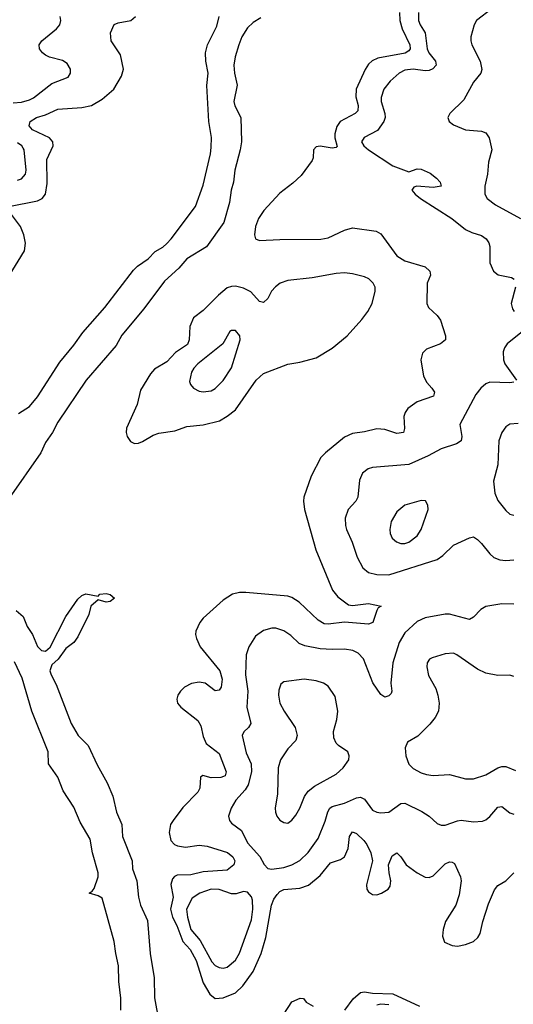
# Model space of a CAD drawing. Header units: inches. Extents: x 1649636 to 1815363, y 506543 to 641975.
# Tile 575 of 656: x 1745082 to 1747527, y 581639 to 586515. Entities that reach past the tile are written whole.
import ezdxf

# ---------------------------------------------------------------- set-up
doc = ezdxf.new("R2010")
doc.units = ezdxf.units.IN
doc.header["$MEASUREMENT"] = 0
doc.layers.add('B7548', color=7, linetype='Continuous')

msp = doc.modelspace()

# ---------------------------------------------------------------- linework, layer by layer
at = {"layer": 'B7548', "color": 5}
for points, elevation in [([(1746962.6, 586550), (1746964.9, 586510), (1746975.9, 586470), (1747013.7, 586390), (1747015.2, 586370), (1747010, 586359.8), (1746991.3, 586348.7), (1746856.2, 586323.8), (1746828.4, 586311.6), (1746810, 586294.8), (1746792.2, 586267.8), (1746748.8, 586170), (1746746.7, 586133.3), (1746758.6, 586090), (1746756, 586064), (1746744, 586050), (1746668.7, 586011.3), (1746653.3, 585986.7), (1746642.7, 585950), (1746642.2, 585930), (1746653.6, 585886.4), (1746650, 585882), (1746630, 585878.4), (1746570, 585887.7), (1746550, 585885.2), (1746536.8, 585870), (1746535.5, 585830), (1746530, 585817.3), (1746476.1, 585743.9), (1746435, 585705), (1746370, 585655.5), (1746291.6, 585570), (1746264.8, 585530), (1746248.9, 585490), (1746244.6, 585450), (1746250.2, 585430.2), (1746270, 585420.6), (1746370, 585426.6), (1746572.6, 585427.4), (1746610, 585435.2), (1746690, 585473), (1746730, 585484), (1746847.5, 585467.5), (1746870, 585454.8), (1746950, 585346), (1746990, 585321), (1747090, 585290.6), (1747114, 585270), (1747117.3, 585250), (1747100.7, 585210), (1747098.8, 585110), (1747106.8, 585090), (1747150, 585050.8), (1747166.2, 585026.2), (1747190.3, 584950), (1747190.3, 584930), (1747165.5, 584910), (1747097.4, 584882.6), (1747076.5, 584863.5), (1747068.7, 584830), (1747082, 584750), (1747097.8, 584717.7), (1747123, 584690), (1747136.3, 584670), (1747135.5, 584664.5), (1747130.8, 584650), (1747050, 584622.2), (1747003.6, 584590), (1746990.3, 584570), (1746984.4, 584550), (1746987.4, 584490), (1746982, 584470), (1746950, 584465), (1746890, 584485.2), (1746850, 584489.1), (1746790, 584473.6), (1746730, 584466.1), (1746690, 584448.2), (1746595.6, 584370), (1746573.8, 584346.2), (1746525.9, 584254.1), (1746489.1, 584150), (1746486.9, 584130), (1746492.6, 584090), (1746548, 583890), (1746630.9, 583690), (1746656.8, 583656.8), (1746710, 583617.4), (1746730, 583613.2), (1746810, 583623.2), (1746872, 583610), (1746857.5, 583602.5), (1746850.2, 583589.8), (1746830.2, 583529.8), (1746810, 583521), (1746690, 583531.8), (1746610, 583521.6), (1746590, 583523.9), (1746560.9, 583540.9), (1746465.5, 583630), (1746430, 583654.3), (1746410, 583659.9), (1746201, 583679), (1746170, 583679), (1746136.3, 583670), (1746090, 583640.5), (1745990, 583551.5), (1745974.4, 583530), (1745953.7, 583486.3), (1745952, 583470), (1745956.9, 583450), (1745975.8, 583410), (1746072.3, 583290), (1746084.1, 583250), (1746080.2, 583210), (1746070, 583194.3), (1746050, 583191), (1745999.6, 583230), (1745970, 583233.6), (1745932.7, 583227.3), (1745898, 583210), (1745878.2, 583190), (1745865.6, 583170), (1745859.7, 583150), (1745863.9, 583130), (1745880.2, 583110), (1745964.1, 583044.1), (1745978.2, 583018.2), (1745990, 582966), (1746005.5, 582930), (1746070, 582881.5), (1746103.6, 582790), (1746099.3, 582770), (1746077.6, 582762.4), (1746030, 582761), (1745988.2, 582771.8), (1745976.4, 582763.6), (1745973.5, 582710), (1745964.3, 582690), (1745890, 582612.9), (1745841.6, 582550), (1745829.2, 582530), (1745822.1, 582490), (1745830.1, 582450), (1745849.1, 582430), (1745863.4, 582423.4), (1745903, 582417), (1745970, 582426.7), (1746010, 582423), (1746111, 582391), (1746137.1, 582370), (1746146.8, 582350), (1746142.7, 582330), (1746110, 582304.2), (1745990, 582294.9), (1745930, 582280.5), (1745861.4, 582278.6), (1745847.9, 582272.1), (1745839.1, 582260.9), (1745830, 582232.3), (1745842.1, 582170), (1745828.7, 582110), (1745838.1, 582070), (1745859.3, 582030), (1745889.4, 581950), (1745926.4, 581910), (1745955.3, 581855.3), (1745990, 581745), (1746023, 581690), (1746050, 581668.3), (1746090, 581670.7), (1746150, 581696.6), (1746187.3, 581730), (1746237.8, 581802.3), (1746278.2, 581890), (1746300.9, 581970), (1746329.3, 582130.7), (1746340.6, 582159.4), (1746356.7, 582183.3), (1746370, 582197.3), (1746390, 582207.1), (1746470, 582215), (1746511.4, 582228.6), (1746570, 582277.7), (1746620.9, 582339.1), (1746670, 582355.9), (1746690, 582369.4), (1746709.2, 582410), (1746714.8, 582470), (1746730, 582493.6), (1746750, 582484.5), (1746786.2, 582450), (1746801.6, 582430), (1746821, 582390), (1746829.3, 582350), (1746799.8, 582230), (1746801.7, 582210), (1746810, 582195.6), (1746830, 582182.8), (1746850, 582181.7), (1746874.3, 582190), (1746906.9, 582210), (1746916.3, 582223.7), (1746919.8, 582250), (1746911.2, 582290), (1746908.7, 582330), (1746925.9, 582374.1), (1746950, 582388.9), (1746970, 582368.8), (1746996.8, 582330), (1747050, 582289.5), (1747090, 582268.3), (1747110, 582267), (1747130, 582276.1), (1747190, 582334.3), (1747210, 582344.2), (1747223.4, 582343.4), (1747236, 582336), (1747264.4, 582270), (1747268.1, 582250), (1747259.1, 582180.9), (1747241.6, 582130), (1747191, 582050), (1747179.3, 582010), (1747175.8, 581975.8), (1747186.6, 581946.6), (1747224, 581930), (1747250, 581926.8), (1747290, 581935.7), (1747329.2, 581950.8), (1747350.5, 581969.5), (1747362.2, 581990), (1747375.3, 582050), (1747403.6, 582136.4), (1747433.3, 582206.7), (1747450, 582228), (1747489.7, 582250.3), (1747530, 582290.6)], 420), ([(1747057.1, 586550), (1747057.8, 586510), (1747065, 586490), (1747090.1, 586450), (1747100.7, 586370), (1747107.6, 586350), (1747141.3, 586310), (1747144.9, 586290), (1747127.9, 586272.1), (1747110, 586263.7), (1747090, 586261.6), (1747030.4, 586270.4), (1746990, 586264.2), (1746960.7, 586250), (1746916.9, 586210), (1746885.5, 586170), (1746871.7, 586130), (1746871.8, 586110), (1746890.2, 586050), (1746892, 586030), (1746885.5, 586010), (1746854.4, 585965.6), (1746788, 585932), (1746774.5, 585910), (1746786.7, 585890), (1746809.1, 585870), (1746930, 585791.3), (1747010, 585760.8), (1747050, 585775.7), (1747070, 585775.4), (1747114.3, 585754.3), (1747146.7, 585730), (1747165, 585710), (1747170.2, 585689.8), (1747130, 585684.1), (1747049, 585691), (1747034.4, 585685.6), (1747024.4, 585670), (1747040.9, 585650), (1747067.6, 585630), (1747221.9, 585530), (1747290, 585475.3), (1747320.7, 585460.7), (1747370, 585446), (1747391.8, 585430), (1747405.1, 585410), (1747411, 585391), (1747410.1, 585310.1), (1747428, 585270), (1747451, 585251), (1747517.5, 585237.5), (1747530.3, 585230.3)], 440), ([(1747422.3, 586570), (1747344.6, 586510), (1747332.6, 586490), (1747316.9, 586430), (1747315.8, 586410), (1747321.3, 586390), (1747361.8, 586310), (1747371.3, 586268.7), (1747365.7, 586250), (1747330, 586206), (1747281.7, 586118.3), (1747212.2, 586050), (1747203.1, 586030), (1747208.4, 586010), (1747230, 585994), (1747289.3, 585969.3), (1747370, 585962.2), (1747390, 585954.9), (1747406.7, 585930), (1747420.6, 585870), (1747404.1, 585810), (1747398.6, 585750), (1747385.6, 585690), (1747386, 585650), (1747396.5, 585630), (1747438, 585598), (1747562, 585530)], 460), ([(1745028.4, 585590), (1745170, 585618), (1745193.1, 585630), (1745208.8, 585651.2), (1745217.1, 585702.9), (1745216.7, 585823.3), (1745247.3, 585890), (1745245.7, 585910), (1745229.8, 585930), (1745145, 585970), (1745128.2, 585990), (1745132.8, 586010), (1745164.7, 586030), (1745210, 586043.3), (1745270, 586071.9), (1745390, 586080.1), (1745437.4, 586090), (1745490, 586121), (1745547.6, 586170), (1745585.4, 586234.6), (1745595, 586270), (1745581.1, 586341.1), (1745534.7, 586410), (1745531.3, 586450), (1745549.8, 586490.2), (1745570, 586498.5), (1745632.7, 586510), (1745654.7, 586530)], 420), ([(1746276.1, 586523.9), (1746238.4, 586501.6), (1746210, 586474.9), (1746182.2, 586430), (1746166.4, 586390), (1746148.9, 586331.1), (1746142.6, 586290), (1746145.1, 586250), (1746158.3, 586190), (1746142.8, 586110), (1746147.5, 586087.5), (1746177.1, 586030), (1746179.6, 585910), (1746174.5, 585870), (1746147.2, 585770), (1746140.7, 585710), (1746129.3, 585670), (1746120.7, 585610), (1746093.1, 585510), (1746007.1, 585390), (1745910, 585329.9), (1745870, 585285), (1745799.3, 585220.7), (1745697.3, 585082.7), (1745588.1, 584951.9), (1745558.9, 584901.1), (1745411.3, 584730), (1745270, 584522.5), (1745243.4, 584470), (1745210, 584421.5), (1745186.7, 584370), (1745030, 584146)], 380), ([(1745050, 586103.8), (1745090, 586106.5), (1745130, 586117.2), (1745150, 586127.4), (1745241.5, 586198.5), (1745320.9, 586230), (1745333.6, 586250), (1745333.6, 586270), (1745317.1, 586297.1), (1745293.3, 586313.3), (1745230, 586329.8), (1745210, 586339.2), (1745194.7, 586350), (1745180.5, 586370), (1745177.6, 586390), (1745191.1, 586410), (1745263.8, 586470), (1745280.3, 586490), (1745284.8, 586510), (1745282.6, 586530)], 440), ([(1745075.5, 584564.5), (1745130, 584599.7), (1745170, 584647.1), (1745280.6, 584819.4), (1745350, 584902.3), (1745394.7, 584965.3), (1745502.7, 585090), (1745645.8, 585274.2), (1745665.9, 585294.1), (1745717.3, 585330), (1745753.2, 585366.8), (1745790, 585387.8), (1745810, 585406.5), (1745832.1, 585430), (1745952.4, 585590), (1745990, 585694.8), (1746026.2, 585850), (1746030, 585882), (1746032, 585932), (1746018.7, 586010), (1746008.6, 586188.6), (1746014.7, 586250), (1746003.7, 586310), (1746002.6, 586350), (1746011.1, 586391.1), (1746057.8, 586482.2), (1746069.9, 586530.1)], 380), ([(1745070, 585719.7), (1745090, 585726.2), (1745109.8, 585750), (1745113.4, 585770), (1745104.4, 585870), (1745099.3, 585879.3), (1745092.8, 585890), (1745070, 585905.5)], 440), ([(1745030, 585246.5), (1745105.2, 585370), (1745111.1, 585408.9), (1745101.5, 585450), (1745086.1, 585490), (1745026.6, 585570)], 420), ([(1747537.8, 585190), (1747516.2, 585110), (1747522.7, 585082.7), (1747530.2, 585070.2)], 440), ([(1747572.7, 584970), (1747496.9, 584910), (1747482.8, 584890), (1747476.5, 584870), (1747477.8, 584830), (1747484.9, 584810), (1747542, 584730)], 440), ([(1747530, 584719.5), (1747510, 584716.3), (1747410, 584719.3), (1747390, 584710.8), (1747365.4, 584690), (1747341.6, 584658.4), (1747261.5, 584510), (1747271.3, 584450), (1747268.7, 584430), (1747245.6, 584414.4), (1747170, 584389.9), (1747105, 584355), (1747010, 584312.3), (1746830, 584296.5), (1746808, 584290), (1746780.3, 584270), (1746765.5, 584234.5), (1746756.2, 584150), (1746746.3, 584130), (1746707.9, 584090), (1746693.7, 584046.3), (1746694.7, 584010), (1746700.2, 583990), (1746728, 583928), (1746752.8, 583852.8), (1746780.9, 583801), (1746810, 583777.6), (1746850, 583767.9), (1746910, 583766), (1747150, 583842.3), (1747178, 583862), (1747230, 583912.6), (1747310, 583948.8), (1747330, 583953.4), (1747350, 583941.1), (1747370, 583920.9), (1747410.1, 583870.1), (1747430, 583852.4), (1747460.8, 583840.8), (1747490, 583836), (1747530, 583840.6)], 440), ([(1747550, 584515.3), (1747510, 584511.1), (1747490, 584498), (1747469.4, 584470.6), (1747455.2, 584430), (1747450.3, 584310), (1747428.8, 584230), (1747434.7, 584170), (1747450, 584134.4), (1747490, 584084.4), (1747510, 584067), (1747530, 584061.1)], 460), ([(1745063.8, 583590), (1745099.1, 583559.1), (1745119.2, 583510), (1745145.5, 583470), (1745170, 583411.4), (1745190, 583391.2), (1745210, 583387.7), (1745231.7, 583408.4), (1745310, 583558.8), (1745370, 583646), (1745390, 583663.2), (1745410, 583671.6), (1745470, 583661), (1745479, 583670), (1745510, 583672.6), (1745530, 583668), (1745550.6, 583650), (1745530, 583634), (1745510, 583629.7), (1745470, 583642.7), (1745434, 583610), (1745424, 583570), (1745370, 583459), (1745350.4, 583430), (1745310, 583400.5), (1745272.1, 583347.9), (1745240.5, 583319.5), (1745230.9, 583290), (1745237, 583270), (1745262.6, 583222.6), (1745335.8, 583030), (1745371.6, 582970), (1745420.3, 582920.3), (1745465.4, 582825.4), (1745515.6, 582735.6), (1745542.3, 582670), (1745561.6, 582590), (1745587.3, 582530), (1745590.1, 582470), (1745638.2, 582350), (1745640.4, 582310), (1745661.3, 582250), (1745669.6, 582170), (1745679.2, 582130), (1745714.1, 582054.1), (1745728.1, 581890), (1745748.2, 581770), (1745749.6, 581670.4), (1745770, 581553.4)], 380), ([(1747530, 583621.1), (1747470, 583621.6), (1747390, 583608.6), (1747365.2, 583594.8), (1747330, 583555.8), (1747310, 583544.8), (1747210.5, 583570.5), (1747190, 583571.2), (1747090, 583552.3), (1747050, 583534.5), (1746990, 583478.9), (1746961.6, 583430), (1746930.7, 583330), (1746919.7, 583230), (1746924.2, 583190), (1746921.3, 583178.7), (1746910, 583166.3), (1746890, 583160.7), (1746870, 583172.7), (1746831.4, 583231.4), (1746784.4, 583350), (1746758.3, 583378.3), (1746731, 583391), (1746690, 583397.4), (1746630, 583395.6), (1746570, 583399.9), (1746493.7, 583413.7), (1746466.4, 583426.4), (1746425.4, 583465.4), (1746390, 583488.7), (1746350, 583502), (1746330, 583502.4), (1746289.4, 583490.6), (1746250, 583462), (1746217.3, 583410), (1746204.2, 583370), (1746200.1, 583270), (1746212.3, 583190), (1746206.3, 583110), (1746226.7, 583030), (1746215.3, 583010), (1746191.8, 582988.2), (1746184.2, 582970), (1746203.7, 582883.7), (1746227.6, 582830), (1746229.5, 582790), (1746213.8, 582726.2), (1746198.2, 582701.8), (1746151.8, 582650), (1746129.2, 582610), (1746116.5, 582570), (1746120.2, 582550), (1746130, 582535.3), (1746179.5, 582499.5), (1746210, 582438.4), (1746271.7, 582371.7), (1746292, 582332), (1746310, 582311.5), (1746330, 582307.6), (1746390, 582317), (1746430.4, 582329.6), (1746470, 582352), (1746510, 582391.2), (1746560, 582460), (1746594.8, 582545.2), (1746607.5, 582592.4), (1746618.2, 582610), (1746630, 582618), (1746690, 582634.5), (1746750, 582661.6), (1746770, 582664.7), (1746790, 582655.2), (1746830, 582601.1), (1746850, 582590.3), (1746870, 582586.5), (1746910, 582590.2), (1746970, 582634), (1746990, 582634.9), (1747073.3, 582593.3), (1747110.4, 582570), (1747150, 582534.4), (1747170, 582527), (1747190, 582526), (1747250, 582548.2), (1747269.1, 582550.9), (1747330, 582543.5), (1747373.8, 582546.2), (1747390, 582552.6), (1747410, 582568.9), (1747450, 582615.6), (1747470, 582618.9), (1747510, 582587.1), (1747530, 582581.5)], 440), ([(1747530, 583262.7), (1747510, 583269.3), (1747450, 583267), (1747390, 583278.9), (1747350, 583298.3), (1747247, 583370), (1747230, 583377.6), (1747190, 583374.6), (1747124.5, 583355.6), (1747112.3, 583347.7), (1747100.3, 583330), (1747099, 583310), (1747107.1, 583267.1), (1747142.2, 583202.2), (1747153.6, 583170), (1747160.3, 583130), (1747156.9, 583090), (1747140.4, 583059.6), (1747112.9, 583027.1), (1747053.2, 582966.8), (1747002.6, 582937.4), (1746990.4, 582909.6), (1746994.9, 582870), (1747010, 582828.4), (1747030, 582806), (1747070, 582785.2), (1747097.4, 582777.4), (1747130, 582772.6), (1747210, 582776.5), (1747290, 582755.5), (1747330, 582756.3), (1747390, 582774.8), (1747450.4, 582809.6), (1747470, 582816.6), (1747490, 582817.3), (1747537.4, 582797.4)], 460), ([(1745582.9, 581610), (1745583, 581670), (1745572.6, 581752.6), (1745570.4, 581830), (1745557.1, 581890), (1745550.3, 581950.3), (1745490, 582164.4), (1745470, 582176.9), (1745426, 582190), (1745441.2, 582198.8), (1745450, 582213.4), (1745469.8, 582270), (1745470.9, 582290), (1745442, 582390), (1745430, 582456.3), (1745380.5, 582540.5), (1745350, 582615.6), (1745297, 582697), (1745270, 582763.5), (1745224.7, 582830), (1745222.5, 582890), (1745142.1, 583090), (1745094.3, 583254.3), (1745055.5, 583335.5)], 380), ([(1746389.9, 581590), (1746430, 581651.1), (1746470.3, 581670.3), (1746487.5, 581667.5), (1746500.7, 581650), (1746534.8, 581630)], 380), ([(1746692.7, 581610), (1746733.6, 581666.4), (1746770, 581697.4), (1746790, 581700.7), (1746830, 581694), (1746930, 581691.1), (1747062.6, 581630)], 380), ([(1746910, 581636.5), (1746870, 581639.8), (1746850, 581634.5)], 380)]:
    msp.add_lwpolyline(points, dxfattribs=dict(at, elevation=elevation))
for points, elevation in [([(1746690, 585261), (1746650, 585258.5), (1746530, 585235.7), (1746410, 585223.8), (1746371.6, 585210), (1746348.1, 585191.9), (1746329.4, 585170), (1746310, 585134.3), (1746290, 585114), (1746270, 585119.7), (1746226.9, 585166.9), (1746190, 585186), (1746150, 585195.4), (1746130, 585194.1), (1746110, 585186.5), (1746066, 585150), (1745990, 585074.5), (1745942, 585038), (1745925.1, 584994.9), (1745921.4, 584930), (1745913.5, 584906.5), (1745853.9, 584866.1), (1745810, 584819.8), (1745750, 584783.5), (1745730, 584761), (1745679.4, 584680.6), (1745663.5, 584610), (1745610, 584492.7), (1745608.9, 584470), (1745613.7, 584450), (1745630, 584426), (1745650, 584416), (1745670, 584417.7), (1745690, 584426.5), (1745742.2, 584457.8), (1745770, 584467.3), (1745850, 584478.2), (1745910, 584500.2), (1745990, 584507.8), (1746070.9, 584529.1), (1746110, 584551), (1746150, 584583.5), (1746252.9, 584730), (1746290, 584763.2), (1746410, 584808.2), (1746470, 584818.6), (1746550, 584841), (1746630, 584887.9), (1746704.5, 584950), (1746776.8, 585030), (1746806.8, 585070), (1746827.6, 585110), (1746843.1, 585170), (1746843, 585190), (1746833.3, 585210), (1746811.5, 585231.5), (1746790, 585240.9), (1746730, 585257.1)], 420), ([(1746150, 584975.1), (1746130, 584975.1), (1746123, 584970), (1746088.4, 584910), (1745964.7, 584810), (1745943.5, 584790), (1745932.1, 584770), (1745923.2, 584723.2), (1745927.5, 584707.5), (1745942.4, 584690), (1745970, 584675.8), (1745990, 584671.3), (1746030, 584677.2), (1746050, 584688.1), (1746090, 584727.9), (1746130.9, 584790.9), (1746173.3, 584930), (1746171.8, 584950)], 440), ([(1747070, 584133.6), (1746988.6, 584111.4), (1746950, 584078), (1746921.8, 584030), (1746914.7, 583990), (1746916.9, 583970), (1746927.3, 583947.3), (1746948.4, 583930), (1746970, 583921.8), (1746990, 583921.8), (1747010, 583928.1), (1747050, 583959.5), (1747069.7, 583990), (1747104.5, 584090), (1747103.7, 584110), (1747091.7, 584131.7)], 460), ([(1746490, 583248.7), (1746390, 583236.3), (1746375.8, 583224.2), (1746365.7, 583194.3), (1746363.6, 583170), (1746370.3, 583130), (1746391.5, 583090), (1746446.2, 583010), (1746456.5, 582970), (1746450, 582945.6), (1746410, 582904.2), (1746372.8, 582850), (1746362, 582810), (1746358.8, 582681.2), (1746347.9, 582610), (1746349, 582590), (1746355.8, 582570), (1746370, 582550.5), (1746390, 582539.3), (1746410, 582535.5), (1746430, 582550.5), (1746450, 582575.5), (1746469.7, 582610), (1746492, 582668), (1746510, 582694.9), (1746541.4, 582718.6), (1746650, 582778.3), (1746684, 582810), (1746711.2, 582850), (1746713.3, 582870), (1746707, 582890), (1746660.6, 582920.6), (1746650, 582931.6), (1746638, 582958), (1746635.5, 582990), (1746652.9, 583050), (1746658.2, 583090), (1746643.8, 583163.8), (1746610, 583214.7), (1746586.6, 583230), (1746550, 583241.5)], 460), ([(1746030, 582209.9), (1745973.4, 582190), (1745935.4, 582164.6), (1745908.3, 582110), (1745912.1, 582070), (1745929.3, 582009.3), (1745975.8, 581955.8), (1746034, 581850), (1746050, 581831.1), (1746070, 581820.6), (1746090, 581817.7), (1746110, 581823.2), (1746150, 581857.7), (1746170, 581892.4), (1746230, 582057.1), (1746236.7, 582110), (1746234.1, 582154.1), (1746230, 582172), (1746210, 582194.7), (1746190, 582197.3), (1746153.8, 582186.2), (1746130, 582186), (1746070, 582207.9)], 440)]:
    msp.add_lwpolyline(points, close=True, dxfattribs=dict(at, elevation=elevation))

doc.saveas('drawing.dxf')
